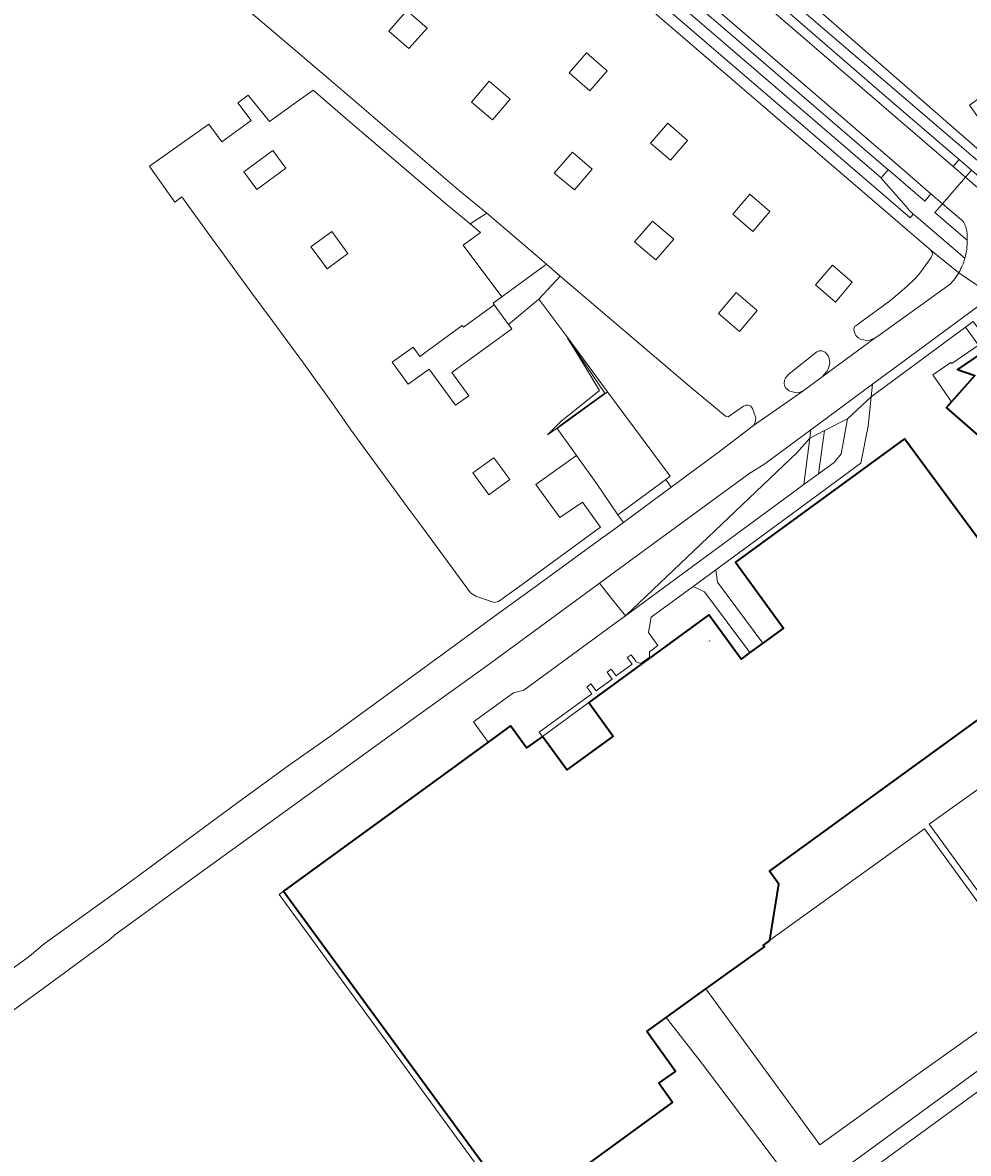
# Model space of a CAD drawing. Header units: metres. Extents: x 197700 to 204338, y 317132 to 325229.
# Tile 939 of 1056: x 198484 to 198659, y 321110 to 321319. Entities that reach past the tile are written whole.
import ezdxf
from ezdxf.enums import TextEntityAlignment as Align

# ---------------------------------------------------------------- set-up
doc = ezdxf.new("R2010")
doc.units = ezdxf.units.M
for name, color, linetype, lineweight in [('B-WE-GR-BEPLANTING_CULTUUR_BOSPLANTSOEN-GV', 90, 'Continuous', 18), ('B-WE-GR-BEPLANTING_CULTUUR_HEESTERS-GV', 90, 'Continuous', 18), ('B-WE-GR-BOS_GEMENGD-GV', 40, 'Continuous', 13), ('B-WE-GR-BOUWLAND-GV', 80, 'Continuous', 13), ('B-WE-GR-GRAS-GV', 60, 'Continuous', 13), ('B-WE-GR-GROENVOORZIENING-GV', 80, 'Continuous', 18), ('B-WE-GW-TALUD_KRUIN-G', 90, 'Continuous', 18), ('B-WE-IE-TERREINAFSCHEIDING_KUNSTMATIG_HEKWERK-G', 20, 'IE-TERREINAFSCHEIDING-KUNSTMATIG', 18), ('B-WE-OG-BEBOUWING-GV', 7, 'Continuous', 35), ('B-WE-OG-BEBOUWING-T18', 10, 'Continuous', 18), ('B-WE-OG-TERREIN_CULTUURSCHEIDING-GV', 7, 'Continuous', 18), ('B-WE-OG-TERREIN_ERF-GV', 7, 'Continuous', 18), ('B-WE-OG-WEG-GV', 7, 'Continuous', 18), ('B-WE-VH-VERHARDING_ASFALT-GV', 252, 'Continuous', 18), ('B-WE-VH-VERHARDING_BETONSTRAATSTEEN-GV', 252, 'Continuous', 18), ('B-WE-VH-VERHARDING_OPEN-GV', 252, 'Continuous', 18), ('B-WE-VH-VERHARDING_STRAATBAKSTEEN-GV', 252, 'Continuous', 18), ('B-WE-VH-VERHARDING_TEGEL-GV', 252, 'Continuous', 18)]:
    doc.layers.add(name, color=color, linetype=linetype, lineweight=lineweight)
doc.styles.add('NLCS-ISO-M200-T18', font='NLCS-ISO.ttf', dxfattribs={"height": 0.36})
doc.linetypes.add('IE-TERREINAFSCHEIDING-KUNSTMATIG', pattern='A,4,[82,NLCS.SHX,S=0.75,R=90,X=0,Y=0],4,-2', length=10)

msp = doc.modelspace()

# ---------------------------------------------------------------- linework, layer by layer
at = {"layer": 'B-WE-GR-BEPLANTING_CULTUUR_BOSPLANTSOEN-GV'}
msp.add_lwpolyline([(198596.856, 321061.608), (198515.931, 321001.646), (198460.42, 321077.584), (198455.4, 321074.266), (198455.983, 321073.487), (198466.199, 321059.063), (198462.963, 321056.95), (198473.178, 321041.806), (198501.021, 321006.419), (198512.572, 320989.666), (198555.38, 321016.974), (198598.189, 321044.283), (198623.299, 321023.446), (198634.324, 321030.959), (198680.753, 321063.118), (198693.278, 321071.946), (198716.965, 321089.021), (198722.222, 321092.894), (198687.849, 321141.349), (198626.33, 321096.39), (198623.279, 321094.1), (198637.441, 321074.542), (198607.761, 321053.04), (198599.856, 321063.871)], close=True, dxfattribs=at)
at = {"layer": 'B-WE-GR-BEPLANTING_CULTUUR_HEESTERS-GV'}
for points in [[(198580.716, 321274.376), (198569.727, 321283.786), (198566.621, 321281.815), (198568.516, 321280.243), (198565.362, 321277.895), (198572.461, 321268.361), (198572.471, 321268.368)], [(198619.015, 321244.564), (198619.326, 321245.102), (198619.437, 321245.966), (198618.832, 321247.704), (198618.456, 321248.166), (198618.03, 321248.315), (198617.667, 321248.314), (198617.167, 321248.138), (198614.308, 321246.141), (198613.807, 321246.29), (198606.839, 321252.08), (198583.298, 321272.194), (198579.33, 321267.937), (198584.659, 321260.734), (198592.034, 321250.765), (198603.584, 321235.154), (198602.775, 321234.557), (198603.785, 321233.128), (198612.722, 321239.718)]]:
    msp.add_lwpolyline(points, close=True, dxfattribs=at)
at = {"layer": 'B-WE-GR-BOS_GEMENGD-GV'}
for points in [[(198626.33, 321096.39), (198687.849, 321141.349), (198715.848, 321161.812), (198715.646, 321165.561), (198632.359, 321104.667)], [(198625.114, 321105.825), (198609.604, 321126.408), (198602.885, 321135.066), (198599.272, 321132.459), (198604.596, 321125.089), (198601.5, 321122.897), (198604.052, 321119.358), (198575.804, 321098.761), (198532.149, 321158.394), (198531.324, 321157.776), (198536.168, 321151.139), (198599.856, 321063.871)]]:
    msp.add_lwpolyline(points, dxfattribs=at)
at = {"layer": 'B-WE-GR-BOUWLAND-GV'}
msp.add_lwpolyline([(198669.921, 321287.451), (198670.158, 321287.939), (198669.517, 321288.844), (198658.918, 321303.811), (198666.573, 321309.274), (198680.19, 321318.991), (198683.393, 321321.277), (198683.546, 321321.04), (198687.12, 321323.682), (198698.976, 321306.969), (198700.57, 321308.155), (198700.008, 321308.894), (198691.524, 321320.053), (198681.183, 321333.382), (198651.844, 321371.69), (198644.565, 321381.055), (198639.42, 321387.752), (198622.451, 321409.839), (198572.695, 321373.673), (198572.21, 321373.322), (198603.166, 321345.699)], close=True, dxfattribs=at)
at = {"layer": 'B-WE-GR-GRAS-GV'}
for points in [[(198583.771, 321244.902), (198591.528, 321250.496), (198584.654, 321260.719), (198586.676, 321257.431), (198590.567, 321251.012), (198583.411, 321245.273), (198580.957, 321242.831), (198582.516, 321243.959)], [(198590.18, 321233.543), (198593.953, 321228.051), (198602.775, 321234.557), (198603.584, 321235.154), (198592.034, 321250.765), (198582.707, 321243.995), (198586.272, 321239.009)], [(198588.537, 321193.304), (198610.74, 321209.53), (198616.72, 321201.35), (198618.331, 321202.536), (198609.964, 321213.806), (198607.841, 321214.779), (198600.093, 321209.088), (198599.579, 321206.275), (198601.321, 321203.846), (198599.753, 321202.672), (198599.768, 321201.681), (198598.168, 321200.499), (198597.246, 321200.839), (198597.226, 321200.949), (198596.383, 321202.135), (198595.668, 321201.641), (198596.605, 321200.372), (198593.647, 321198.215), (198592.705, 321199.477), (198591.929, 321198.912), (198592.874, 321197.643), (198589.935, 321195.48), (198588.961, 321196.737), (198588.211, 321196.154), (198589.131, 321194.908), (198579.416, 321187.829), (198579.983, 321187.053)]]:
    msp.add_lwpolyline(points, close=True, dxfattribs=at)
at = {"layer": 'B-WE-GR-GROENVOORZIENING-GV'}
for points in [[(198631.033, 321235.617), (198633.917, 321237.731), (198635.195, 321239.323), (198636.396, 321245.803), (198632.116, 321243.598)], [(198595.317, 321209.368), (198627.069, 321239.523), (198629.426, 321242.192), (198629.618, 321243.771), (198621.078, 321237.472), (198618.166, 321235.578), (198592.645, 321216.896), (198590.528, 321215.364), (198592.774, 321212.529)], [(198629.426, 321242.192), (198627.069, 321239.523), (198595.317, 321209.368), (198628.299, 321233.609)]]:
    msp.add_lwpolyline(points, close=True, dxfattribs=at)
at = {"layer": 'B-WE-GW-TALUD_KRUIN-G'}
msp.add_lwpolyline([(198595.317, 321209.368), (198627.069, 321239.523), (198629.426, 321242.192)], dxfattribs=at)
at = {"layer": 'B-WE-IE-TERREINAFSCHEIDING_KUNSTMATIG_HEKWERK-G'}
msp.add_lwpolyline([(198672.998, 321141.279), (198683.824, 321149.126), (198713.417, 321170.921), (198699.485, 321190.456), (198692.395, 321200.324), (198664.836, 321180.374), (198651.451, 321170.781)], close=True, dxfattribs=at)
msp.add_lwpolyline([(198622.034, 321149.373), (198650.627, 321169.965), (198671.899, 321140.575), (198650.271, 321125.182), (198631.242, 321111.471), (198610.212, 321140.354)], dxfattribs=at)
at = {"layer": 'B-WE-OG-BEBOUWING-GV'}
for points in [[(198655.618, 321248.907), (198654.672, 321247.822), (198666.351, 321237.634), (198679.534, 321252.644), (198667.665, 321262.652), (198664.039, 321258.353), (198663.039, 321259.196), (198656.731, 321254.913), (198659.908, 321253.802)], [(198564.059, 321181.683), (198532.149, 321158.394), (198575.804, 321098.761), (198604.052, 321119.358), (198601.5, 321122.897), (198604.596, 321125.089), (198599.272, 321132.459), (198602.885, 321135.066), (198610.212, 321140.354), (198621.012, 321148.148), (198620.78, 321148.397), (198622.017, 321149.266), (198622.034, 321149.373), (198623.694, 321159.738), (198621.99, 321162.141), (198676.6, 321201.79), (198646.93, 321242.09), (198615.67, 321219.25), (198624.52, 321207.09), (198620.739, 321204.307), (198618.331, 321202.536), (198616.72, 321201.35), (198610.74, 321209.53), (198588.537, 321193.304), (198593.085, 321187.081), (198584.531, 321180.83), (198579.983, 321187.053), (198577.054, 321184.918), (198574.094, 321189.006), (198569.944, 321185.978)]]:
    msp.add_lwpolyline(points, close=True, dxfattribs=at)
at = {"layer": 'B-WE-OG-TERREIN_CULTUURSCHEIDING-GV'}
for points in [[(198490.798, 321417.599), (198493.573, 321413.989), (198516.426, 321395.954), (198542.771, 321373.367), (198641.215, 321288.753), (198647.946, 321282.924), (198648.485, 321283.65), (198647.845, 321284.328), (198647.226, 321285.024), (198642.613, 321290.309), (198642.594, 321290.325), (198567.191, 321355.201), (198534.32, 321383.359), (198519.534, 321395.974)], [(198669.456, 321287.117), (198669.921, 321287.451), (198603.166, 321345.699), (198572.21, 321373.322), (198572.695, 321373.673), (198569.648, 321376.379), (198569.296, 321376.13), (198564.575, 321380.316), (198556.036, 321388.215), (198547.459, 321395.901), (198528.852, 321412.898), (198528.369, 321413.388), (198526.902, 321411.951)], [(198527.118, 321392.108), (198535.935, 321384.57), (198581.717, 321345.324), (198616.396, 321315.523), (198643.903, 321291.854), (198643.934, 321291.827), (198650.655, 321286.064), (198651.804, 321287.393), (198645.118, 321293.218), (198569.904, 321357.86), (198532.299, 321390.133), (198523.899, 321397.218)], [(198556.596, 321382.974), (198589.058, 321354.875), (198626.67, 321322.496), (198656.656, 321296.743), (198668.071, 321287.049), (198668.193, 321287.193)], [(198668.574, 321283.642), (198659.302, 321291.754), (198658.183, 321290.454), (198664.072, 321285.426)], [(198653.915, 321285.563), (198652.514, 321283.93), (198658.511, 321278.809)], [(198657.539, 321282.536), (198653.915, 321285.563)], [(198651.872, 321275.645), (198650.099, 321273.192), (198649.496, 321272.401), (198648.812, 321271.679), (198647.368, 321270.275), (198644.392, 321267.707), (198638.648, 321263.556), (198637.888, 321263.007), (198637.678, 321262.832), (198637.566, 321262.331), (198637.642, 321261.73), (198637.905, 321261.217), (198638.331, 321260.767), (198638.782, 321260.518), (198639.895, 321260.269), (198640.52, 321260.345), (198641.508, 321260.746), (198641.965, 321261.051)], [(198656.022, 321271.429), (198656.589, 321272.241), (198656.942, 321272.782), (198651.762, 321276.978)], [(198641.965, 321261.051), (198655.324, 321270.693)]]:
    msp.add_lwpolyline(points, dxfattribs=at)
for points in [[(198586.164, 321352.592), (198621.444, 321322.1), (198655.883, 321292.419), (198657.021, 321293.737), (198644.999, 321304.05), (198613.403, 321331.479), (198586.622, 321354.392)], [(198628.126, 321250.906), (198631.712, 321253.563), (198632.599, 321254.616), (198632.873, 321255.167), (198633.097, 321256.093), (198633.059, 321256.643), (198632.845, 321257.369), (198632.257, 321258.132), (198631.631, 321258.344), (198631.143, 321258.331), (198630.706, 321258.192), (198625.593, 321254.089), (198625.521, 321254.031), (198624.921, 321253.379), (198624.747, 321252.879), (198624.685, 321252.303), (198624.736, 321251.915), (198624.924, 321251.49), (198625.6, 321250.977), (198625.988, 321250.803), (198626.688, 321250.641), (198627.551, 321250.68)]]:
    msp.add_lwpolyline(points, close=True, dxfattribs=at)
for points in [[(198658.423, 321280.44, 0.1525075), (198657.539, 321282.536)], [(198658.511, 321278.809, 0.0514517), (198658.423, 321280.44)], [(198651.762, 321276.978, -0.3975543), (198651.872, 321275.645)], [(198655.324, 321270.693, 0.0515312), (198656.022, 321271.429)]]:
    msp.add_lwpolyline(points, format="xyb", dxfattribs=at)
at = {"layer": 'B-WE-OG-TERREIN_ERF-GV'}
for points in [[(198530.028, 321263.984), (198535.812, 321256.061), (198541.391, 321248.344), (198544.603, 321243.743), (198555.681, 321228.578), (198557.703, 321225.849), (198559.747, 321223.091), (198566.676, 321213.601), (198567.657, 321212.972), (198571.063, 321211.799), (198571.894, 321211.969), (198576.24, 321215.115), (198589.882, 321225.129), (198590.715, 321225.727), (198587.381, 321230.383), (198583.233, 321227.53), (198578.771, 321233.646), (198582.921, 321236.613), (198586.272, 321239.009), (198582.707, 321243.995), (198592.034, 321250.765), (198584.659, 321260.734), (198579.33, 321267.937), (198573.729, 321263.219), (198574.319, 321262.412), (198563.258, 321254.329), (198566.37, 321250.061), (198563.946, 321248.294), (198559.034, 321254.972), (198555.196, 321252.174), (198553.708, 321254.196), (198552.229, 321256.229), (198556.086, 321259.036), (198557.344, 321257.326), (198565.164, 321263.036), (198565.397, 321262.716), (198571.068, 321266.86), (198570.862, 321267.141), (198572.461, 321268.361), (198565.362, 321277.895), (198568.516, 321280.243), (198566.621, 321281.815), (198562.428, 321285.293), (198544.475, 321300.658), (198537.591, 321306.549), (198533.741, 321303.795), (198529.513, 321300.778), (198525.575, 321305.625), (198523.713, 321304.252), (198526.138, 321300.958), (198520.753, 321296.994), (198518.354, 321300.299), (198507.348, 321292.498), (198507.443, 321292.367), (198512.049, 321285.869), (198513.348, 321286.815), (198518.037, 321280.377), (198526.307, 321269.022)], [(198530.165, 321295.428), (198532.587, 321292.132), (198527.225, 321288.191), (198524.788, 321291.476)], [(198542.557, 321278.383), (198544.045, 321276.361), (198540.179, 321273.543), (198538.7, 321275.576), (198537.212, 321277.598), (198541.069, 321280.405)], [(198583.298, 321272.194), (198580.716, 321274.376), (198572.471, 321268.368), (198572.461, 321268.361), (198570.862, 321267.141), (198571.068, 321266.86), (198573.729, 321263.219), (198579.33, 321267.937)], [(198591.528, 321250.496), (198583.771, 321244.902), (198582.516, 321243.959), (198580.957, 321242.831), (198583.411, 321245.273), (198590.567, 321251.012), (198586.676, 321257.431), (198584.654, 321260.719)], [(198567.128, 321235.783), (198570.985, 321238.59), (198572.473, 321236.568), (198573.044, 321235.791), (198573.961, 321234.546), (198570.095, 321231.728), (198569.666, 321232.311), (198568.607, 321233.75)]]:
    msp.add_lwpolyline(points, close=True, dxfattribs=at)
for points in [[(198666.351, 321237.634), (198654.672, 321247.822), (198655.618, 321248.907), (198652.125, 321253.887), (198655.491, 321256.209), (198655.681, 321255.995), (198660.597, 321259.391), (198658.167, 321262.703), (198640.754, 321249.854), (198640.182, 321244.427), (198638.866, 321237.559), (198625.292, 321227.571), (198612.028, 321217.879), (198612.373, 321215.56), (198620.739, 321204.307), (198624.52, 321207.09), (198615.67, 321219.25), (198646.93, 321242.09), (198676.6, 321201.79), (198621.99, 321162.141), (198623.694, 321159.738), (198622.034, 321149.373), (198622.017, 321149.266), (198620.78, 321148.397), (198621.012, 321148.148), (198610.212, 321140.354), (198602.885, 321135.066), (198609.604, 321126.408), (198625.114, 321105.825)], [(198632.359, 321104.667), (198715.646, 321165.561)]]:
    msp.add_lwpolyline(points, dxfattribs=at)
at = {"layer": 'B-WE-OG-WEG-GV'}
msp.add_lwpolyline([(198603.785, 321233.128), (198602.775, 321234.557), (198593.953, 321228.051), (198594.944, 321226.608)], close=True, dxfattribs=at)
at = {"layer": 'B-WE-VH-VERHARDING_ASFALT-GV'}
for points in [[(198523.899, 321397.218), (198532.299, 321390.133), (198569.904, 321357.86), (198645.118, 321293.218), (198651.804, 321287.393), (198653.915, 321285.563), (198658.183, 321290.454), (198655.883, 321292.419), (198621.444, 321322.1), (198586.164, 321352.592)], [(198651.762, 321276.978), (198639.987, 321287.113), (198537.813, 321374.971)], [(198506.727, 321337.343), (198529.418, 321318.076), (198540.522, 321308.647), (198564.683, 321287.97), (198569.727, 321283.786), (198580.716, 321274.376), (198583.298, 321272.194), (198606.839, 321252.08), (198613.807, 321246.29), (198614.308, 321246.141), (198617.167, 321248.138), (198617.667, 321248.314), (198618.03, 321248.315), (198618.456, 321248.166), (198618.832, 321247.704), (198619.437, 321245.966), (198619.326, 321245.102), (198619.015, 321244.564), (198628.126, 321250.906), (198627.551, 321250.68), (198626.688, 321250.641), (198625.988, 321250.803), (198625.6, 321250.977), (198624.924, 321251.49), (198624.736, 321251.915), (198624.685, 321252.303), (198624.747, 321252.879), (198624.921, 321253.379), (198625.521, 321254.031), (198625.593, 321254.089), (198630.706, 321258.192), (198631.143, 321258.331), (198631.631, 321258.344), (198632.257, 321258.132), (198632.845, 321257.369), (198633.059, 321256.643), (198633.097, 321256.093), (198632.873, 321255.167), (198632.599, 321254.616), (198631.712, 321253.563)], [(198664.072, 321285.426), (198658.183, 321290.454), (198653.915, 321285.563), (198657.539, 321282.536)], [(198631.712, 321253.563), (198641.508, 321260.746), (198640.52, 321260.345), (198639.895, 321260.269), (198638.782, 321260.518), (198638.331, 321260.767), (198637.905, 321261.217), (198637.642, 321261.73), (198637.566, 321262.331), (198637.678, 321262.832), (198637.888, 321263.007), (198638.648, 321263.556), (198644.392, 321267.707), (198647.368, 321270.275), (198648.812, 321271.679), (198649.496, 321272.401), (198650.099, 321273.192), (198651.872, 321275.645)], [(198431.028, 321099.037), (198454.125, 321115.801), (198465.33, 321124.117), (198487.711, 321140.411), (198500, 321149.489), (198500.974, 321150.328), (198516.895, 321161.941), (198557.201, 321191.073), (198570.138, 321200.424), (198588.88, 321214.134), (198590.528, 321215.364), (198592.645, 321216.896), (198618.166, 321235.578), (198621.078, 321237.472), (198629.618, 321243.771), (198640.998, 321252.168), (198662.584, 321268.097), (198662.934, 321268.3), (198663.294, 321268.483), (198656.942, 321272.782), (198656.589, 321272.241), (198656.022, 321271.429)], [(198656.942, 321272.782), (198663.294, 321268.483)], [(198655.324, 321270.693), (198641.965, 321261.051), (198641.508, 321260.746)], [(198641.508, 321260.746), (198631.712, 321253.563), (198628.126, 321250.906), (198619.015, 321244.564), (198612.722, 321239.718), (198603.785, 321233.128), (198594.944, 321226.608), (198591.747, 321224.285), (198590.942, 321223.7), (198577.296, 321213.72), (198571.766, 321209.695), (198561.388, 321202.141), (198540.639, 321186.945), (198533.021, 321181.576), (198523.681, 321174.808), (198502.804, 321159.416), (198487.862, 321148.664), (198485.169, 321146.372), (198465.755, 321132.193), (198432.784, 321107.928)]]:
    msp.add_lwpolyline(points, dxfattribs=at)
for points in [[(198555.317, 321314.256), (198551.599, 321317.463), (198554.912, 321321.325), (198558.705, 321318.049)], [(198584.956, 321309.789), (198588.155, 321313.483), (198591.935, 321310.157), (198588.773, 321306.463)], [(198566.869, 321304.376), (198570.169, 321308.257), (198574.049, 321304.93), (198570.736, 321301.087)], [(198603.655, 321293.596), (198599.937, 321296.784), (198603.15, 321300.465), (198606.805, 321297.264)], [(198582.188, 321291.245), (198585.551, 321295.1), (198589.156, 321291.962), (198585.905, 321288.131)], [(198618.861, 321280.427), (198615.169, 321283.641), (198618.344, 321287.347), (198622.049, 321284.096)], [(198597.033, 321278.54), (198600.32, 321282.359), (198604.275, 321278.994), (198600.962, 321275.176)], [(198630.463, 321270.535), (198633.575, 321274.191), (198637.218, 321271.04), (198634.143, 321267.334)], [(198612.526, 321265.246), (198615.789, 321269.127), (198619.669, 321265.8), (198616.406, 321261.957)]]:
    msp.add_lwpolyline(points, close=True, dxfattribs=at)
for points in [[(198657.539, 321282.536, -0.1525075), (198658.423, 321280.44)], [(198658.423, 321280.44, -0.0514517), (198658.511, 321278.809)], [(198658.511, 321278.809, -0.0736124), (198658.078, 321275.477)], [(198651.872, 321275.645, 0.3975543), (198651.762, 321276.978)], [(198658.078, 321275.477, -0.0589458), (198656.942, 321272.782)], [(198656.022, 321271.429, -0.0515312), (198655.324, 321270.693)]]:
    msp.add_lwpolyline(points, format="xyb", dxfattribs=at)
at = {"layer": 'B-WE-VH-VERHARDING_BETONSTRAATSTEEN-GV'}
for points in [[(198640.754, 321249.854), (198640.998, 321252.168), (198629.618, 321243.771), (198629.426, 321242.192), (198632.116, 321243.598), (198636.396, 321245.803)], [(198595.317, 321209.368), (198593.594, 321208.102), (198576.582, 321195.624), (198574.638, 321195.083), (198567.248, 321189.729), (198569.944, 321185.978), (198574.094, 321189.006), (198577.054, 321184.918), (198579.983, 321187.053), (198579.416, 321187.829), (198589.131, 321194.908), (198588.211, 321196.154), (198588.961, 321196.737), (198589.935, 321195.48), (198592.874, 321197.643), (198591.929, 321198.912), (198592.705, 321199.477), (198593.647, 321198.215), (198596.605, 321200.372), (198595.668, 321201.641), (198596.383, 321202.135), (198597.226, 321200.949), (198597.246, 321200.839), (198598.168, 321200.499), (198599.768, 321201.681), (198599.753, 321202.672), (198601.321, 321203.846), (198599.579, 321206.275), (198600.093, 321209.088), (198607.841, 321214.779), (198612.028, 321217.879), (198625.292, 321227.571), (198638.866, 321237.559), (198640.182, 321244.427), (198640.754, 321249.854), (198636.396, 321245.803), (198635.195, 321239.323), (198633.917, 321237.731), (198631.033, 321235.617), (198628.299, 321233.609)]]:
    msp.add_lwpolyline(points, close=True, dxfattribs=at)
at = {"layer": 'B-WE-VH-VERHARDING_OPEN-GV'}
msp.add_lwpolyline([(198659.623, 321263.787), (198658.167, 321262.703), (198660.597, 321259.391), (198655.681, 321255.995), (198655.491, 321256.209), (198652.125, 321253.887), (198655.618, 321248.907), (198659.908, 321253.802), (198656.731, 321254.913), (198663.039, 321259.196)], close=True, dxfattribs=at)
at = {"layer": 'B-WE-VH-VERHARDING_STRAATBAKSTEEN-GV'}
for points in [[(198584.956, 321309.789), (198588.773, 321306.463), (198591.935, 321310.157), (198588.155, 321313.483)], [(198570.736, 321301.087), (198574.049, 321304.93), (198570.169, 321308.257), (198566.869, 321304.376)], [(198599.937, 321296.784), (198603.655, 321293.596), (198606.805, 321297.264), (198603.15, 321300.465)], [(198585.905, 321288.131), (198589.156, 321291.962), (198585.551, 321295.1), (198582.188, 321291.245)], [(198615.169, 321283.641), (198618.861, 321280.427), (198622.049, 321284.096), (198618.344, 321287.347)], [(198600.962, 321275.176), (198604.275, 321278.994), (198600.32, 321282.359), (198597.033, 321278.54)], [(198634.143, 321267.334), (198637.218, 321271.04), (198633.575, 321274.191), (198630.463, 321270.535)], [(198616.406, 321261.957), (198619.669, 321265.8), (198615.789, 321269.127), (198612.526, 321265.246)]]:
    msp.add_lwpolyline(points, close=True, dxfattribs=at)
at = {"layer": 'B-WE-VH-VERHARDING_TEGEL-GV'}
for points in [[(198658.078, 321275.477), (198649.042, 321283.177), (198648.769, 321283.419), (198648.485, 321283.65), (198647.946, 321282.924), (198641.215, 321288.753), (198542.771, 321373.367), (198516.426, 321395.954), (198493.573, 321413.989), (198490.798, 321417.599)], [(198489.625, 321415.573), (198492.263, 321412.078), (198515.119, 321394.489), (198515.304, 321394.329), (198524.882, 321386.075), (198537.813, 321374.971), (198639.987, 321287.113), (198651.762, 321276.978), (198656.942, 321272.782)], [(198522.13, 321413.921), (198524.363, 321411.809), (198525.738, 321410.389), (198542.695, 321393.706), (198543.723, 321392.739), (198545.266, 321391.149), (198548.693, 321387.743), (198550.554, 321385.953), (198552.438, 321384.187), (198553.618, 321383.166), (198572.008, 321367.253), (198572.965, 321366.606), (198575.209, 321364.465), (198585.082, 321355.835), (198582.93, 321355.337), (198586.164, 321352.592), (198586.622, 321354.392), (198613.403, 321331.479), (198644.999, 321304.05), (198657.021, 321293.737), (198659.302, 321291.754), (198668.574, 321283.642)], [(198519.534, 321395.974), (198534.32, 321383.359), (198567.191, 321355.201), (198642.594, 321290.325), (198643.903, 321291.854), (198616.396, 321315.523), (198581.717, 321345.324), (198535.935, 321384.57), (198527.118, 321392.108)], [(198669.292, 321286.012), (198668.071, 321287.049), (198656.656, 321296.743), (198626.67, 321322.496), (198589.058, 321354.875), (198556.596, 321382.974)], [(198658.511, 321278.809), (198652.514, 321283.93), (198653.915, 321285.563), (198651.804, 321287.393), (198650.655, 321286.064), (198643.934, 321291.827), (198643.903, 321291.854), (198642.594, 321290.325), (198642.613, 321290.309), (198647.226, 321285.024), (198647.845, 321284.328), (198648.485, 321283.65), (198648.769, 321283.419), (198649.042, 321283.177), (198658.078, 321275.477)], [(198663.294, 321268.483), (198662.934, 321268.3), (198662.584, 321268.097), (198640.998, 321252.168), (198640.754, 321249.854), (198658.167, 321262.703), (198659.623, 321263.787)]]:
    msp.add_lwpolyline(points, dxfattribs=at)
for points in [[(198657.021, 321293.737), (198655.883, 321292.419), (198658.183, 321290.454), (198659.302, 321291.754)], [(198628.299, 321233.609), (198631.033, 321235.617), (198632.116, 321243.598), (198629.426, 321242.192)], [(198612.028, 321217.879), (198607.841, 321214.779), (198609.964, 321213.806), (198618.331, 321202.536), (198620.739, 321204.307), (198612.373, 321215.56)]]:
    msp.add_lwpolyline(points, close=True, dxfattribs=at)
for points in [[(198658.078, 321275.477, 0.0736124), (198658.511, 321278.809)], [(198656.942, 321272.782, 0.0589458), (198658.078, 321275.477)]]:
    msp.add_lwpolyline(points, format="xyb", dxfattribs=at)

# ---------------------------------------------------------------- texts
at = {"layer": 'B-WE-OG-BEBOUWING-T18', "style": 'NLCS-ISO-M200-T18'}
msp.add_text('50', height=0.36, rotation=36.1, dxfattribs=at).set_placement((198610.805, 321204.623), align=Align.MIDDLE)

doc.saveas('drawing.dxf')
